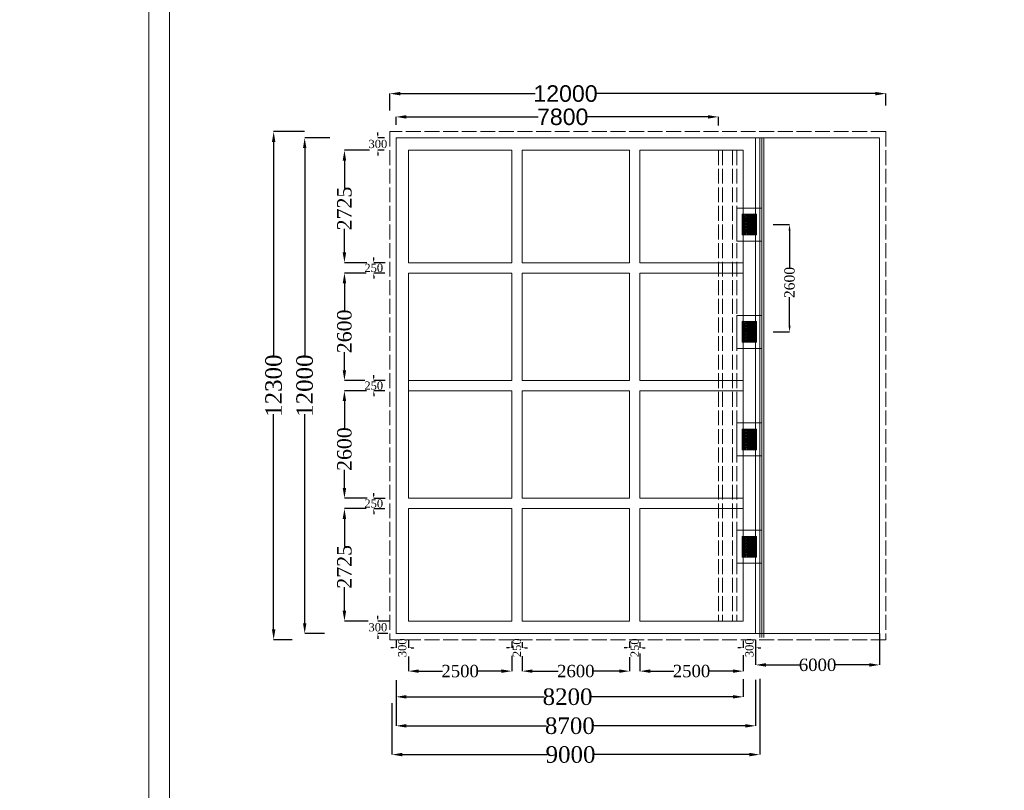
# Model space of a CAD drawing. Header units: millimetres. Extents: x -20950785 to 389010297, y -11535949 to 14056629.
# Tile 436 of 654: x 14595473 to 14643128, y -407407 to -370095. Entities that reach past the tile are written whole.
import ezdxf

# ---------------------------------------------------------------- set-up
doc = ezdxf.new("R2010")
doc.units = ezdxf.units.MM
doc.header["$LTSCALE"] = 60
doc.header["$MEASUREMENT"] = 0
doc.linetypes.add('ACAD_ISO02W100', pattern=[15, 12, -3])
doc.linetypes.add('HIDDEN', pattern=[0.375, 0.25, -0.125])
doc.styles.add('PDF Arial Bold', font='times.ttf')
doc.dimstyles.get("Standard").update_dxf_attribs({"dimtxt": 400, "dimasz": 215, "dimexe": 0.18, "dimexo": 0.0625, "dimgap": 0.09, "dimtad": 0, "dimtih": 1, "dimtoh": 1, "dimdec": 0, "dimzin": 4, "dimdsep": 46, "dimtxsty": 'Standard', "dimblk": 'OPEN90', "dimcen": 0, "dimadec": 0, "dimazin": 1, "dimtfac": 1, "dimtdec": 0, "dimtix": 1, "dimtofl": 0, "dimtmove": 0, "dimatfit": 3, "dimldrblk": 'OPEN30', "dimfxl": 1, "dimtolj": 1, "dimtzin": 0, "dimarcsym": 0})

# ---------------------------------------------------------------- blocks, each defined once
blk = doc.blocks.new('*D2281')
at = {"color": 0, "linetype": 'Continuous', "lineweight": -2, "ltscale": 2, "transparency": 16777216}
for p, q in [((14613690, -375180), (14613690, -374801)), ((14614190, -374802), (14620564, -374802)), ((14628790, -374802), (14622944, -374802)), ((14629290, -375211), (14629290, -374801))]:
    blk.add_line(p, q, dxfattribs=at)
at = {"color": 0, "linetype": 'Continuous', "lineweight": 9, "ltscale": 2, "transparency": 16777216}
for points in [[(14614190, -374718), (14614190, -374885), (14613690, -374802)], [(14628790, -374718), (14628790, -374885), (14629290, -374802)]]:
    blk.add_solid(points, dxfattribs=at)
at = {"layer": 'Defpoints', "color": 0, "linetype": 'Continuous', "lineweight": 9, "ltscale": 2, "transparency": 16777216}
for p in [(14629290, -374802), (14613690, -375180), (14629290, -375212)]:
    blk.add_point(p, dxfattribs=at)
at = {"color": 0, "linetype": 'Continuous', "lineweight": 9, "ltscale": 2, "transparency": 16777216, "insert": (14621754, -374802), "char_height": 800, "attachment_point": 5, "style": 'PDF Arial Bold'}
blk.add_mtext('\\A1;{\\fArial|b0|i0|c0|p34;7800}', dxfattribs=at)
blk = doc.blocks.new('*D2282')
at = {"color": 0, "linetype": 'Continuous', "lineweight": -2, "ltscale": 2, "transparency": 16777216}
for p, q in [((14613390, -374486), (14613390, -373676)), ((14613890, -373676), (14620424, -373676)), ((14636890, -373676), (14623356, -373676)), ((14637390, -374247), (14637390, -373676))]:
    blk.add_line(p, q, dxfattribs=at)
at = {"color": 0, "linetype": 'Continuous', "lineweight": 9, "ltscale": 2, "transparency": 16777216}
for points in [[(14613890, -373593), (14613890, -373760), (14613390, -373676)], [(14636890, -373593), (14636890, -373760), (14637390, -373676)]]:
    blk.add_solid(points, dxfattribs=at)
at = {"layer": 'Defpoints', "color": 0, "linetype": 'Continuous', "lineweight": 9, "ltscale": 2, "transparency": 16777216}
for p in [(14637390, -373676), (14613390, -374487), (14637390, -374248)]:
    blk.add_point(p, dxfattribs=at)
at = {"color": 0, "linetype": 'Continuous', "lineweight": 9, "ltscale": 2, "transparency": 16777216, "insert": (14621890, -373676), "char_height": 800, "attachment_point": 5, "style": 'PDF Arial Bold'}
blk.add_mtext('\\A1;{\\fArial|b0|i0|c0|p34;12000}', dxfattribs=at)
blk = doc.blocks.new('*D2283')
at = {"color": 0, "linetype": 'Continuous', "lineweight": -2, "ltscale": 2, "transparency": 16777216}
for p, q in [((14609263, -375515), (14607765, -375515)), ((14607765, -376015), (14607765, -386428)), ((14607765, -399615), (14607765, -389201)), ((14608657, -400115), (14607765, -400115))]:
    blk.add_line(p, q, dxfattribs=at)
at = {"color": 0, "linetype": 'Continuous', "lineweight": 9, "ltscale": 2, "transparency": 16777216}
for points in [[(14607682, -376015), (14607848, -376015), (14607765, -375515)], [(14607682, -399615), (14607848, -399615), (14607765, -400115)]]:
    blk.add_solid(points, dxfattribs=at)
at = {"layer": 'Defpoints', "color": 0, "linetype": 'Continuous', "lineweight": 9, "ltscale": 2, "transparency": 16777216}
for p in [(14609263, -375515), (14607765, -400115), (14608657, -400115)]:
    blk.add_point(p, dxfattribs=at)
at = {"color": 0, "linetype": 'Continuous', "lineweight": 9, "ltscale": 2, "transparency": 16777216, "insert": (14607765, -387815), "char_height": 800, "attachment_point": 5, "rotation": 90, "style": 'PDF Arial Bold'}
blk.add_mtext('\\A1;12300', dxfattribs=at)
blk = doc.blocks.new('*D2284')
at = {"color": 0, "linetype": 'Continuous', "lineweight": -2, "ltscale": 2, "transparency": 16777216}
for p, q in [((14610485, -375815), (14609267, -375815)), ((14609267, -376315), (14609267, -386428)), ((14609267, -399315), (14609267, -389201)), ((14610226, -399815), (14609267, -399815))]:
    blk.add_line(p, q, dxfattribs=at)
at = {"color": 0, "linetype": 'Continuous', "lineweight": 9, "ltscale": 2, "transparency": 16777216}
for points in [[(14609184, -376315), (14609350, -376315), (14609267, -375815)], [(14609184, -399315), (14609350, -399315), (14609267, -399815)]]:
    blk.add_solid(points, dxfattribs=at)
at = {"layer": 'Defpoints', "color": 0, "linetype": 'Continuous', "lineweight": 9, "ltscale": 2, "transparency": 16777216}
for p in [(14610485, -375815), (14609267, -399815), (14610226, -399815)]:
    blk.add_point(p, dxfattribs=at)
at = {"color": 0, "linetype": 'Continuous', "lineweight": 9, "ltscale": 2, "transparency": 16777216, "insert": (14609267, -387815), "char_height": 800, "attachment_point": 5, "rotation": 90, "style": 'PDF Arial Bold'}
blk.add_mtext('\\A1;12000', dxfattribs=at)
blk = doc.blocks.new('*D2285')
at = {"color": 0, "linetype": 'Continuous', "lineweight": -2, "ltscale": 2, "transparency": 16777216}
for p, q in [((14612397, -376415), (14611190, -376415)), ((14612275, -381865), (14611190, -381865))]:
    blk.add_line(p, q, dxfattribs=at)
at = {"color": 0, "linetype": 'Continuous', "ltscale": 2, "transparency": 16777216}
for p, q in [((14611191, -376915), (14611191, -378247)), ((14611191, -381365), (14611191, -380224))]:
    blk.add_line(p, q, dxfattribs=at)
at = {"color": 0, "linetype": 'Continuous', "lineweight": 9, "ltscale": 2, "transparency": 16777216}
for points in [[(14611107, -376915), (14611274, -376915), (14611191, -376415)], [(14611107, -381365), (14611274, -381365), (14611191, -381865)]]:
    blk.add_solid(points, dxfattribs=at)
at = {"layer": 'Defpoints', "color": 0, "linetype": 'Continuous', "lineweight": 9, "ltscale": 2, "transparency": 16777216}
for p in [(14612397, -376415), (14611191, -381865), (14612275, -381865)]:
    blk.add_point(p, dxfattribs=at)
at = {"color": 0, "linetype": 'Continuous', "lineweight": 9, "ltscale": 2, "transparency": 16777216, "insert": (14611191, -379236), "char_height": 700, "attachment_point": 5, "rotation": 90, "style": 'PDF Arial Bold'}
blk.add_mtext('\\A1;2725', dxfattribs=at)
blk = doc.blocks.new('*D2286')
at = {"color": 0, "linetype": 'Continuous', "lineweight": -2, "ltscale": 2, "transparency": 16777216}
for p, q in [((14612242, -382364), (14611190, -382364)), ((14612185, -387565), (14611190, -387565))]:
    blk.add_line(p, q, dxfattribs=at)
at = {"color": 0, "linetype": 'Continuous', "ltscale": 2, "transparency": 16777216}
for p, q in [((14611191, -382864), (14611191, -384181)), ((14611191, -387065), (14611191, -386190))]:
    blk.add_line(p, q, dxfattribs=at)
at = {"color": 0, "linetype": 'Continuous', "lineweight": 9, "ltscale": 2, "transparency": 16777216}
for points in [[(14611107, -382864), (14611274, -382864), (14611191, -382364)], [(14611107, -387065), (14611274, -387065), (14611191, -387565)]]:
    blk.add_solid(points, dxfattribs=at)
at = {"layer": 'Defpoints', "color": 0, "linetype": 'Continuous', "lineweight": 9, "ltscale": 2, "transparency": 16777216}
for p in [(14612242, -382364), (14611191, -387565), (14612185, -387565)]:
    blk.add_point(p, dxfattribs=at)
at = {"color": 0, "linetype": 'Continuous', "lineweight": 9, "ltscale": 2, "transparency": 16777216, "insert": (14611191, -385186), "char_height": 700, "attachment_point": 5, "rotation": 90, "style": 'PDF Arial Bold'}
blk.add_mtext('\\A1;2600', dxfattribs=at)
blk = doc.blocks.new('*D2287')
at = {"color": 0, "linetype": 'Continuous', "lineweight": -2, "ltscale": 2, "transparency": 16777216}
for p, q in [((14612266, -388065), (14611190, -388065)), ((14612289, -393265), (14611190, -393265))]:
    blk.add_line(p, q, dxfattribs=at)
at = {"color": 0, "linetype": 'Continuous', "ltscale": 2, "transparency": 16777216}
for p, q in [((14611191, -388565), (14611191, -389881)), ((14611191, -392765), (14611191, -391890))]:
    blk.add_line(p, q, dxfattribs=at)
at = {"color": 0, "linetype": 'Continuous', "lineweight": 9, "ltscale": 2, "transparency": 16777216}
for points in [[(14611107, -388565), (14611274, -388565), (14611191, -388065)], [(14611107, -392765), (14611274, -392765), (14611191, -393265)]]:
    blk.add_solid(points, dxfattribs=at)
at = {"layer": 'Defpoints', "color": 0, "linetype": 'Continuous', "lineweight": 9, "ltscale": 2, "transparency": 16777216}
for p in [(14612266, -388065), (14611191, -393265), (14612289, -393265)]:
    blk.add_point(p, dxfattribs=at)
at = {"color": 0, "linetype": 'Continuous', "lineweight": 9, "ltscale": 2, "transparency": 16777216, "insert": (14611191, -390886), "char_height": 700, "attachment_point": 5, "rotation": 90, "style": 'PDF Arial Bold'}
blk.add_mtext('\\A1;2600', dxfattribs=at)
blk = doc.blocks.new('*D2288')
at = {"color": 0, "linetype": 'Continuous', "lineweight": -2, "ltscale": 2, "transparency": 16777216}
for p, q in [((14612241, -393765), (14611190, -393765)), ((14612337, -399215), (14611190, -399215))]:
    blk.add_line(p, q, dxfattribs=at)
at = {"color": 0, "linetype": 'Continuous', "ltscale": 2, "transparency": 16777216}
for p, q in [((14611191, -394265), (14611191, -395597)), ((14611191, -398715), (14611191, -397574))]:
    blk.add_line(p, q, dxfattribs=at)
at = {"color": 0, "linetype": 'Continuous', "lineweight": 9, "ltscale": 2, "transparency": 16777216}
for points in [[(14611107, -394265), (14611274, -394265), (14611191, -393765)], [(14611107, -398715), (14611274, -398715), (14611191, -399215)]]:
    blk.add_solid(points, dxfattribs=at)
at = {"layer": 'Defpoints', "color": 0, "linetype": 'Continuous', "lineweight": 9, "ltscale": 2, "transparency": 16777216}
for p in [(14612241, -393765), (14611191, -399215), (14612337, -399215)]:
    blk.add_point(p, dxfattribs=at)
at = {"color": 0, "linetype": 'Continuous', "lineweight": 9, "ltscale": 2, "transparency": 16777216, "insert": (14611191, -396586), "char_height": 700, "attachment_point": 5, "rotation": 90, "style": 'PDF Arial Bold'}
blk.add_mtext('\\A1;2725', dxfattribs=at)
blk = doc.blocks.new('*D2289')
at = {"color": 0, "linetype": 'Continuous', "lineweight": -2, "ltscale": 2, "transparency": 16777216}
for p, q in [((14612609, -381735), (14612609, -381605)), ((14613163, -381865), (14612608, -381865)), ((14613152, -382365), (14612608, -382365)), ((14612609, -382495), (14612609, -382625))]:
    blk.add_line(p, q, dxfattribs=at)
at = {"color": 0, "linetype": 'Continuous', "lineweight": 9, "ltscale": 2, "transparency": 16777216}
for points in [[(14612587, -381735), (14612630, -381735), (14612609, -381865)], [(14612587, -382495), (14612630, -382495), (14612609, -382365)]]:
    blk.add_solid(points, dxfattribs=at)
at = {"layer": 'Defpoints', "color": 0, "linetype": 'Continuous', "lineweight": 9, "ltscale": 2, "transparency": 16777216}
for p in [(14613163, -381865), (14612609, -382365), (14613152, -382365)]:
    blk.add_point(p, dxfattribs=at)
at = {"color": 0, "linetype": 'Continuous', "lineweight": 9, "ltscale": 2, "transparency": 16777216, "insert": (14612609, -382115), "char_height": 400, "attachment_point": 5, "style": 'PDF Arial Bold'}
blk.add_mtext('\\A1;250', dxfattribs=at)
blk = doc.blocks.new('*D2290')
at = {"color": 0, "linetype": 'Continuous', "lineweight": -2, "ltscale": 2, "transparency": 16777216}
for p, q in [((14612609, -387435), (14612609, -387305)), ((14613163, -387565), (14612608, -387565)), ((14613152, -388065), (14612608, -388065)), ((14612609, -388195), (14612609, -388325))]:
    blk.add_line(p, q, dxfattribs=at)
at = {"color": 0, "linetype": 'Continuous', "lineweight": 9, "ltscale": 2, "transparency": 16777216}
for points in [[(14612587, -387435), (14612630, -387435), (14612609, -387565)], [(14612587, -388195), (14612630, -388195), (14612609, -388065)]]:
    blk.add_solid(points, dxfattribs=at)
at = {"layer": 'Defpoints', "color": 0, "linetype": 'Continuous', "lineweight": 9, "ltscale": 2, "transparency": 16777216}
for p in [(14613163, -387565), (14612609, -388065), (14613152, -388065)]:
    blk.add_point(p, dxfattribs=at)
at = {"color": 0, "linetype": 'Continuous', "lineweight": 9, "ltscale": 2, "transparency": 16777216, "insert": (14612609, -387815), "char_height": 400, "attachment_point": 5, "style": 'PDF Arial Bold'}
blk.add_mtext('\\A1;250', dxfattribs=at)
blk = doc.blocks.new('*D2291')
at = {"color": 0, "linetype": 'Continuous', "lineweight": -2, "ltscale": 2, "transparency": 16777216}
for p, q in [((14612609, -393142), (14612609, -393012)), ((14613163, -393272), (14612608, -393272)), ((14613152, -393772), (14612608, -393772)), ((14612609, -393902), (14612609, -394032))]:
    blk.add_line(p, q, dxfattribs=at)
at = {"color": 0, "linetype": 'Continuous', "lineweight": 9, "ltscale": 2, "transparency": 16777216}
for points in [[(14612587, -393142), (14612630, -393142), (14612609, -393272)], [(14612587, -393902), (14612630, -393902), (14612609, -393772)]]:
    blk.add_solid(points, dxfattribs=at)
at = {"layer": 'Defpoints', "color": 0, "linetype": 'Continuous', "lineweight": 9, "ltscale": 2, "transparency": 16777216}
for p in [(14613163, -393272), (14612609, -393772), (14613152, -393772)]:
    blk.add_point(p, dxfattribs=at)
at = {"color": 0, "linetype": 'Continuous', "lineweight": 9, "ltscale": 2, "transparency": 16777216, "insert": (14612609, -393522), "char_height": 400, "attachment_point": 5, "style": 'PDF Arial Bold'}
blk.add_mtext('\\A1;250', dxfattribs=at)
blk = doc.blocks.new('*D2292')
at = {"color": 0, "linetype": 'Continuous', "lineweight": -2, "ltscale": 2, "transparency": 16777216}
for p, q in [((14613128, -375816), (14612808, -375816)), ((14612809, -375686), (14612809, -375556)), ((14613117, -376415), (14612808, -376415)), ((14612809, -376545), (14612809, -376675))]:
    blk.add_line(p, q, dxfattribs=at)
at = {"color": 0, "linetype": 'Continuous', "lineweight": 9, "ltscale": 2, "transparency": 16777216}
for points in [[(14612787, -375686), (14612830, -375686), (14612809, -375816)], [(14612787, -376545), (14612830, -376545), (14612809, -376415)]]:
    blk.add_solid(points, dxfattribs=at)
at = {"layer": 'Defpoints', "color": 0, "linetype": 'Continuous', "lineweight": 9, "ltscale": 2, "transparency": 16777216}
for p in [(14613129, -375816), (14612809, -376415), (14613117, -376415)]:
    blk.add_point(p, dxfattribs=at)
at = {"color": 0, "linetype": 'Continuous', "lineweight": 9, "ltscale": 2, "transparency": 16777216, "insert": (14612809, -376115), "char_height": 400, "attachment_point": 5, "style": 'PDF Arial Bold'}
blk.add_mtext('\\A1;300', dxfattribs=at)
blk = doc.blocks.new('*D2293')
at = {"color": 0, "linetype": 'Continuous', "lineweight": -2, "ltscale": 2, "transparency": 16777216}
for p, q in [((14613363, -399215), (14612808, -399215)), ((14612809, -399085), (14612809, -398955)), ((14613293, -399815), (14612808, -399815)), ((14612809, -399945), (14612809, -400075))]:
    blk.add_line(p, q, dxfattribs=at)
at = {"color": 0, "linetype": 'Continuous', "lineweight": 9, "ltscale": 2, "transparency": 16777216}
for points in [[(14612787, -399085), (14612830, -399085), (14612809, -399215)], [(14612787, -399945), (14612830, -399945), (14612809, -399815)]]:
    blk.add_solid(points, dxfattribs=at)
at = {"layer": 'Defpoints', "color": 0, "linetype": 'Continuous', "lineweight": 9, "ltscale": 2, "transparency": 16777216}
for p in [(14613363, -399215), (14612809, -399815), (14613293, -399815)]:
    blk.add_point(p, dxfattribs=at)
at = {"color": 0, "linetype": 'Continuous', "lineweight": 9, "ltscale": 2, "transparency": 16777216, "insert": (14612809, -399515), "char_height": 400, "attachment_point": 5, "style": 'PDF Arial Bold'}
blk.add_mtext('\\A1;300', dxfattribs=at)
blk = doc.blocks.new('*D2294')
at = {"color": 0, "linetype": 'Continuous', "lineweight": -2, "ltscale": 2, "transparency": 16777216}
for p, q in [((14614290, -400933), (14614290, -401637)), ((14619290, -400901), (14619290, -401637)), ((14614790, -401637), (14615929, -401637)), ((14618790, -401637), (14617651, -401637))]:
    blk.add_line(p, q, dxfattribs=at)
at = {"color": 0, "linetype": 'Continuous', "lineweight": 9, "ltscale": 2, "transparency": 16777216}
for points in [[(14614790, -401553), (14614790, -401720), (14614290, -401637)], [(14618790, -401553), (14618790, -401720), (14619290, -401637)]]:
    blk.add_solid(points, dxfattribs=at)
at = {"layer": 'Defpoints', "color": 0, "linetype": 'Continuous', "lineweight": 9, "ltscale": 2, "transparency": 16777216}
for p in [(14614290, -400933), (14619290, -400901), (14619290, -401637)]:
    blk.add_point(p, dxfattribs=at)
at = {"color": 0, "linetype": 'Continuous', "lineweight": 9, "ltscale": 2, "transparency": 16777216, "insert": (14616790, -401637), "char_height": 600, "attachment_point": 5, "style": 'PDF Arial Bold'}
blk.add_mtext('\\A1;2500', dxfattribs=at)
blk = doc.blocks.new('*D2295')
at = {"color": 0, "linetype": 'Continuous', "lineweight": -2, "ltscale": 2, "transparency": 16777216}
for p, q in [((14625490, -400789), (14625490, -401637)), ((14630490, -400868), (14630490, -401637)), ((14625990, -401637), (14627129, -401637)), ((14629990, -401637), (14628851, -401637))]:
    blk.add_line(p, q, dxfattribs=at)
at = {"color": 0, "linetype": 'Continuous', "lineweight": 9, "ltscale": 2, "transparency": 16777216}
for points in [[(14625990, -401553), (14625990, -401720), (14625490, -401637)], [(14629990, -401553), (14629990, -401720), (14630490, -401637)]]:
    blk.add_solid(points, dxfattribs=at)
at = {"layer": 'Defpoints', "color": 0, "linetype": 'Continuous', "lineweight": 9, "ltscale": 2, "transparency": 16777216}
for p in [(14625490, -400789), (14630490, -400868), (14630490, -401637)]:
    blk.add_point(p, dxfattribs=at)
at = {"color": 0, "linetype": 'Continuous', "lineweight": 9, "ltscale": 2, "transparency": 16777216, "insert": (14627990, -401637), "char_height": 600, "attachment_point": 5, "style": 'PDF Arial Bold'}
blk.add_mtext('\\A1;2500', dxfattribs=at)
blk = doc.blocks.new('*D2296')
at = {"color": 0, "linetype": 'Continuous', "lineweight": -2, "ltscale": 2, "transparency": 16777216}
for p, q in [((14619790, -400917), (14619790, -401637)), ((14624990, -400962), (14624990, -401637)), ((14620290, -401637), (14621529, -401637)), ((14624490, -401637), (14623251, -401637))]:
    blk.add_line(p, q, dxfattribs=at)
at = {"color": 0, "linetype": 'Continuous', "lineweight": 9, "ltscale": 2, "transparency": 16777216}
for points in [[(14620290, -401553), (14620290, -401720), (14619790, -401637)], [(14624490, -401553), (14624490, -401720), (14624990, -401637)]]:
    blk.add_solid(points, dxfattribs=at)
at = {"layer": 'Defpoints', "color": 0, "linetype": 'Continuous', "lineweight": 9, "ltscale": 2, "transparency": 16777216}
for p in [(14619790, -400917), (14624990, -400962), (14624990, -401637)]:
    blk.add_point(p, dxfattribs=at)
at = {"color": 0, "linetype": 'Continuous', "lineweight": 9, "ltscale": 2, "transparency": 16777216, "insert": (14622390, -401637), "char_height": 600, "attachment_point": 5, "style": 'PDF Arial Bold'}
blk.add_mtext('\\A1;2600', dxfattribs=at)
blk = doc.blocks.new('*D2297')
at = {"color": 0, "linetype": 'Continuous', "lineweight": -2, "ltscale": 2, "transparency": 16777216}
for p, q in [((14619290, -400199), (14619290, -400506)), ((14619790, -400228), (14619790, -400506)), ((14619160, -400506), (14619030, -400506)), ((14619920, -400506), (14620050, -400506))]:
    blk.add_line(p, q, dxfattribs=at)
at = {"color": 0, "linetype": 'Continuous', "lineweight": 9, "ltscale": 2, "transparency": 16777216}
for points in [[(14619160, -400484), (14619160, -400527), (14619290, -400506)], [(14619920, -400484), (14619920, -400527), (14619790, -400506)]]:
    blk.add_solid(points, dxfattribs=at)
at = {"layer": 'Defpoints', "color": 0, "linetype": 'Continuous', "lineweight": 9, "ltscale": 2, "transparency": 16777216}
for p in [(14619290, -400199), (14619790, -400228), (14619790, -400506)]:
    blk.add_point(p, dxfattribs=at)
at = {"color": 0, "linetype": 'Continuous', "lineweight": 9, "ltscale": 2, "transparency": 16777216, "insert": (14619540, -400506), "char_height": 400, "attachment_point": 5, "rotation": 90, "style": 'PDF Arial Bold'}
blk.add_mtext('\\A1;250', dxfattribs=at)
blk = doc.blocks.new('*D2298')
at = {"color": 0, "linetype": 'Continuous', "lineweight": -2, "ltscale": 2, "transparency": 16777216}
for p, q in [((14624990, -400199), (14624990, -400506)), ((14625490, -400228), (14625490, -400506)), ((14624860, -400506), (14624730, -400506)), ((14625620, -400506), (14625750, -400506))]:
    blk.add_line(p, q, dxfattribs=at)
at = {"color": 0, "linetype": 'Continuous', "lineweight": 9, "ltscale": 2, "transparency": 16777216}
for points in [[(14624860, -400484), (14624860, -400527), (14624990, -400506)], [(14625620, -400484), (14625620, -400527), (14625490, -400506)]]:
    blk.add_solid(points, dxfattribs=at)
at = {"layer": 'Defpoints', "color": 0, "linetype": 'Continuous', "lineweight": 9, "ltscale": 2, "transparency": 16777216}
for p in [(14624990, -400199), (14625490, -400228), (14625490, -400506)]:
    blk.add_point(p, dxfattribs=at)
at = {"color": 0, "linetype": 'Continuous', "lineweight": 9, "ltscale": 2, "transparency": 16777216, "insert": (14625240, -400506), "char_height": 400, "attachment_point": 5, "rotation": 90, "style": 'PDF Arial Bold'}
blk.add_mtext('\\A1;250', dxfattribs=at)
blk = doc.blocks.new('*D2299')
at = {"color": 0, "linetype": 'Continuous', "lineweight": -2, "ltscale": 2, "transparency": 16777216}
for p, q in [((14613690, -400160), (14613690, -400506)), ((14614290, -400103), (14614290, -400506)), ((14613560, -400506), (14613430, -400506)), ((14614420, -400506), (14614550, -400506))]:
    blk.add_line(p, q, dxfattribs=at)
at = {"color": 0, "linetype": 'Continuous', "lineweight": 9, "ltscale": 2, "transparency": 16777216}
for points in [[(14613560, -400484), (14613560, -400527), (14613690, -400506)], [(14614420, -400484), (14614420, -400527), (14614290, -400506)]]:
    blk.add_solid(points, dxfattribs=at)
at = {"layer": 'Defpoints', "color": 0, "linetype": 'Continuous', "lineweight": 9, "ltscale": 2, "transparency": 16777216}
for p in [(14613690, -400160), (14614290, -400103), (14614290, -400506)]:
    blk.add_point(p, dxfattribs=at)
at = {"color": 0, "linetype": 'Continuous', "lineweight": 9, "ltscale": 2, "transparency": 16777216, "insert": (14613990, -400506), "char_height": 400, "attachment_point": 5, "rotation": 90, "style": 'PDF Arial Bold'}
blk.add_mtext('\\A1;300', dxfattribs=at)
blk = doc.blocks.new('*D2300')
at = {"color": 0, "linetype": 'Continuous', "lineweight": -2, "ltscale": 2, "transparency": 16777216}
for p, q in [((14630490, -400169), (14630490, -400506)), ((14631090, -400228), (14631090, -400506)), ((14630360, -400506), (14630230, -400506)), ((14631220, -400506), (14631350, -400506))]:
    blk.add_line(p, q, dxfattribs=at)
at = {"color": 0, "linetype": 'Continuous', "lineweight": 9, "ltscale": 2, "transparency": 16777216}
for points in [[(14630360, -400484), (14630360, -400527), (14630490, -400506)], [(14631220, -400484), (14631220, -400527), (14631090, -400506)]]:
    blk.add_solid(points, dxfattribs=at)
at = {"layer": 'Defpoints', "color": 0, "linetype": 'Continuous', "lineweight": 9, "ltscale": 2, "transparency": 16777216}
for p in [(14630490, -400169), (14631090, -400228), (14631090, -400506)]:
    blk.add_point(p, dxfattribs=at)
at = {"color": 0, "linetype": 'Continuous', "lineweight": 9, "ltscale": 2, "transparency": 16777216, "insert": (14630790, -400506), "char_height": 400, "attachment_point": 5, "rotation": 90, "style": 'PDF Arial Bold'}
blk.add_mtext('\\A1;300', dxfattribs=at)
blk = doc.blocks.new('*D2301')
at = {"color": 0, "linetype": 'Continuous', "lineweight": -2, "ltscale": 2, "transparency": 16777216}
for p, q in [((14631290, -402003), (14631290, -405678)), ((14613490, -403192), (14613490, -405678)), ((14613990, -405678), (14620997, -405678)), ((14630790, -405678), (14623270, -405678))]:
    blk.add_line(p, q, dxfattribs=at)
at = {"color": 0, "linetype": 'Continuous', "lineweight": 9, "ltscale": 2, "transparency": 16777216}
for points in [[(14613990, -405594), (14613990, -405761), (14613490, -405678)], [(14630790, -405594), (14630790, -405761), (14631290, -405678)]]:
    blk.add_solid(points, dxfattribs=at)
at = {"layer": 'Defpoints', "color": 0, "linetype": 'Continuous', "lineweight": 9, "ltscale": 2, "transparency": 16777216}
for p in [(14631290, -402003), (14613490, -403192), (14631290, -405678)]:
    blk.add_point(p, dxfattribs=at)
at = {"color": 0, "linetype": 'Continuous', "lineweight": 9, "ltscale": 2, "transparency": 16777216, "insert": (14622134, -405678), "char_height": 800, "attachment_point": 5, "style": 'PDF Arial Bold'}
blk.add_mtext('\\A1;9000', dxfattribs=at)
blk = doc.blocks.new('*D2302')
at = {"color": 0, "linetype": 'Continuous', "lineweight": -2, "ltscale": 2, "transparency": 16777216}
for p, q in [((14613690, -402071), (14613690, -402881)), ((14630490, -402019), (14630490, -402881)), ((14614190, -402881), (14620865, -402881)), ((14629990, -402881), (14623115, -402881))]:
    blk.add_line(p, q, dxfattribs=at)
at = {"color": 0, "linetype": 'Continuous', "lineweight": 9, "ltscale": 2, "transparency": 16777216}
for points in [[(14614190, -402797), (14614190, -402964), (14613690, -402881)], [(14629990, -402797), (14629990, -402964), (14630490, -402881)]]:
    blk.add_solid(points, dxfattribs=at)
at = {"layer": 'Defpoints', "color": 0, "linetype": 'Continuous', "lineweight": 9, "ltscale": 2, "transparency": 16777216}
for p in [(14613690, -402071), (14630490, -402019), (14630490, -402881)]:
    blk.add_point(p, dxfattribs=at)
at = {"color": 0, "linetype": 'Continuous', "lineweight": 9, "ltscale": 2, "transparency": 16777216, "insert": (14621990, -402881), "char_height": 800, "attachment_point": 5, "style": 'PDF Arial Bold'}
blk.add_mtext('\\A1;8200', dxfattribs=at)
blk = doc.blocks.new('*D2303')
at = {"color": 0, "linetype": 'Continuous', "lineweight": -2, "ltscale": 2, "transparency": 16777216}
for p, q in [((14613690, -402071), (14613690, -404286)), ((14631090, -402050), (14631090, -404286)), ((14614190, -404286), (14620977, -404286)), ((14630590, -404286), (14623226, -404286))]:
    blk.add_line(p, q, dxfattribs=at)
at = {"color": 0, "linetype": 'Continuous', "lineweight": 9, "ltscale": 2, "transparency": 16777216}
for points in [[(14614190, -404202), (14614190, -404369), (14613690, -404286)], [(14630590, -404202), (14630590, -404369), (14631090, -404286)]]:
    blk.add_solid(points, dxfattribs=at)
at = {"layer": 'Defpoints', "color": 0, "linetype": 'Continuous', "lineweight": 9, "ltscale": 2, "transparency": 16777216}
for p in [(14613690, -402071), (14631090, -402050), (14631090, -404286)]:
    blk.add_point(p, dxfattribs=at)
at = {"color": 0, "linetype": 'Continuous', "lineweight": 9, "ltscale": 2, "transparency": 16777216, "insert": (14622102, -404286), "char_height": 800, "attachment_point": 5, "style": 'PDF Arial Bold'}
blk.add_mtext('\\A1;8700', dxfattribs=at)
blk = doc.blocks.new('*D2304')
at = {"color": 0, "linetype": 'Continuous', "lineweight": -2, "ltscale": 2, "transparency": 16777216}
for p, q in [((14637090, -399815), (14637090, -401337)), ((14631090, -400115), (14631090, -401337)), ((14631590, -401336), (14633239, -401336)), ((14636590, -401336), (14634941, -401336))]:
    blk.add_line(p, q, dxfattribs=at)
at = {"color": 0, "linetype": 'Continuous', "lineweight": 9, "ltscale": 2, "transparency": 16777216}
for points in [[(14631590, -401253), (14631590, -401420), (14631090, -401336)], [(14636590, -401253), (14636590, -401420), (14637090, -401336)]]:
    blk.add_solid(points, dxfattribs=at)
at = {"layer": 'Defpoints', "color": 0, "linetype": 'Continuous', "lineweight": 9, "ltscale": 2, "transparency": 16777216}
for p in [(14637090, -399814), (14631090, -400114), (14637090, -401336)]:
    blk.add_point(p, dxfattribs=at)
at = {"color": 0, "linetype": 'Continuous', "lineweight": 9, "ltscale": 2, "transparency": 16777216, "insert": (14634090, -401336), "char_height": 600, "attachment_point": 5, "style": 'PDF Arial Bold'}
blk.add_mtext('\\A1;6000', dxfattribs=at)
blk = doc.blocks.new('*D2305')
at = {"color": 0, "linetype": 'Continuous', "lineweight": -2, "ltscale": 2, "transparency": 16777216}
for p, q in [((14631937, -380015), (14632734, -380015)), ((14632733, -380315), (14632733, -382102)), ((14632733, -384915), (14632733, -383537)), ((14631937, -385215), (14632734, -385215))]:
    blk.add_line(p, q, dxfattribs=at)
at = {"color": 0, "linetype": 'Continuous', "lineweight": 9, "ltscale": 2, "transparency": 16777216}
for points in [[(14632683, -380315), (14632783, -380315), (14632733, -380015)], [(14632683, -384915), (14632783, -384915), (14632733, -385215)]]:
    blk.add_solid(points, dxfattribs=at)
at = {"layer": 'Defpoints', "color": 0, "linetype": 'Continuous', "lineweight": 9, "ltscale": 2, "transparency": 16777216}
for p in [(14631937, -380015), (14631937, -385215), (14632733, -385215)]:
    blk.add_point(p, dxfattribs=at)
at = {"color": 0, "linetype": 'Continuous', "lineweight": 9, "ltscale": 2, "transparency": 16777216, "insert": (14632733, -382820), "char_height": 500, "attachment_point": 5, "rotation": 90, "style": 'PDF Arial Bold'}
blk.add_mtext('\\A1;2600', dxfattribs=at)

msp = doc.modelspace()

# ---------------------------------------------------------------- hatches: boundary and pattern name
at = {"linetype": 'Continuous', "lineweight": 9, "ltscale": 2}
h = msp.add_hatch(dxfattribs=at)
h.set_pattern_fill('GOST_GROUND', scale=10)
h.set_pattern_definition([(45, (-7774506.97, 2632842.5), (141.42135624, 0), [200]), (45, (-7774476.97, 2632842.5), (141.42135624, 0), [200]), (45, (-7774446.97, 2632842.5), (141.42135624, 0), [200])])
h.paths.add_polyline_path([(14630440.03, -380514.5), (14631140.03, -380514.5), (14631140.03, -379514.5), (14630440.03, -379514.5)])
h = msp.add_hatch(dxfattribs=at)
h.set_pattern_fill('GOST_GROUND', scale=10)
h.set_pattern_definition([(45, (-7774506.97, 2627642.5), (141.42135624, 0), [200]), (45, (-7774476.97, 2627642.5), (141.42135624, 0), [200]), (45, (-7774446.97, 2627642.5), (141.42135624, 0), [200])])
h.paths.add_polyline_path([(14630440.03, -385714.5), (14631140.03, -385714.5), (14631140.03, -384714.5), (14630440.03, -384714.5)])
h = msp.add_hatch(dxfattribs=at)
h.set_pattern_fill('GOST_GROUND', scale=10)
h.set_pattern_definition([(45, (-7774506.97, 2622442.5), (141.42135624, 0), [200]), (45, (-7774476.97, 2622442.5), (141.42135624, 0), [200]), (45, (-7774446.97, 2622442.5), (141.42135624, 0), [200])])
h.paths.add_polyline_path([(14630440.03, -390914.5), (14631140.03, -390914.5), (14631140.03, -389914.5), (14630440.03, -389914.5)])
h = msp.add_hatch(dxfattribs=at)
h.set_pattern_fill('GOST_GROUND', scale=10)
h.set_pattern_definition([(45, (-7774506.97, 2617242.5), (141.42135624, 0), [200]), (45, (-7774476.97, 2617242.5), (141.42135624, 0), [200]), (45, (-7774446.97, 2617242.5), (141.42135624, 0), [200])])
h.paths.add_polyline_path([(14630440.03, -396114.5), (14631140.03, -396114.5), (14631140.03, -395114.5), (14630440.03, -395114.5)])

# ---------------------------------------------------------------- linework, layer by layer
at = {"color": 7, "linetype": 'ACAD_ISO02W100', "lineweight": 9}
for p, q in [((14637390.03, -375514.5), (14613390.03, -375514.5)), ((14613390.03, -375514.5), (14613390.03, -400114.5)), ((14637390.03, -375514.5), (14637390.03, -400114.5)), ((14629290.03, -376414.5), (14629290.03, -399214.5)), ((14629490.03, -376414.5), (14629490.03, -399214.5)), ((14629970.03, -376414.5), (14629970.03, -399214.5)), ((14630190.03, -376414.5), (14630190.03, -399214.5)), ((14637390.03, -400114.5), (14613390.03, -400114.5))]:
    msp.add_line(p, q, dxfattribs=at)
at = {"color": 7, "linetype": 'Continuous', "lineweight": 9, "ltscale": 2}
for p, q in [((14629440.03, -375814.5), (14613690.03, -375814.5)), ((14613690.03, -375814.5), (14613690.03, -399814.5)), ((14629440.03, -375814.5), (14637090.03, -375814.5)), ((14631090.03, -375814.5), (14631090.03, -399814.5)), ((14631290.03, -375814.5), (14631290.03, -400014.5)), ((14631390.03, -375814.5), (14631390.03, -400014.5)), ((14631490.03, -375814.5), (14631490.03, -400014.5)), ((14631490.03, -375814.5), (14631490.03, -400014.5)), ((14631490.03, -375814.5), (14631490.03, -400014.5)), ((14637090.03, -375814.5), (14637090.03, -399814.5)), ((14619290.03, -376414.5), (14614290.03, -376414.5)), ((14614290.03, -376414.5), (14614290.03, -381864.5)), ((14619290.03, -381864.5), (14619290.03, -376414.5)), ((14624990.03, -376414.5), (14619790.03, -376414.5)), ((14619790.03, -381864.5), (14619790.03, -376414.5)), ((14624990.03, -381864.5), (14624990.03, -376414.5)), ((14630490.03, -376414.5), (14625490.03, -376414.5)), ((14625490.03, -381864.5), (14625490.03, -376414.5)), ((14630490.03, -381864.5), (14630490.03, -376414.5)), ((14630490.03, -376414.5), (14630490.03, -399214.5)), ((14630190.03, -379214.5), (14631390.03, -379214.5)), ((14630190.03, -380814.5), (14630190.03, -379214.5)), ((14631390.03, -379214.5), (14631390.03, -380814.5)), ((14630440.03, -379514.5), (14630440.03, -380514.5)), ((14630440.03, -379514.5), (14631140.03, -379514.5)), ((14631140.03, -379514.5), (14631140.03, -380514.5)), ((14630440.03, -380514.5), (14631140.03, -380514.5)), ((14631390.03, -380814.5), (14630190.03, -380814.5)), ((14619290.03, -381864.5), (14614290.03, -381864.5)), ((14624990.03, -381864.5), (14619790.03, -381864.5)), ((14630490.03, -381864.5), (14625490.03, -381864.5)), ((14619290.03, -382364.5), (14614290.03, -382364.5)), ((14614290.03, -382364.5), (14614290.03, -387564.5)), ((14619290.03, -387564.5), (14619290.03, -382364.5)), ((14624990.03, -382364.5), (14619790.03, -382364.5)), ((14619790.03, -387564.5), (14619790.03, -382364.5)), ((14624990.03, -387564.5), (14624990.03, -382364.5)), ((14630490.03, -382364.5), (14625490.03, -382364.5)), ((14625490.03, -387564.5), (14625490.03, -382364.5)), ((14630490.03, -387564.5), (14630490.03, -382364.5)), ((14630490.03, -387564.5), (14630490.03, -382364.5)), ((14630190.03, -384414.5), (14631390.03, -384414.5)), ((14630190.03, -386014.5), (14630190.03, -384414.5)), ((14631390.03, -384414.5), (14631390.03, -386014.5)), ((14630440.03, -384714.5), (14630440.03, -385714.5)), ((14630440.03, -384714.5), (14631140.03, -384714.5)), ((14631140.03, -384714.5), (14631140.03, -385714.5)), ((14630440.03, -385714.5), (14631140.03, -385714.5)), ((14631390.03, -386014.5), (14630190.03, -386014.5)), ((14619290.03, -387564.5), (14614290.03, -387564.5)), ((14614290.03, -387564.5), (14614290.03, -388064.5)), ((14624990.03, -387564.5), (14619790.03, -387564.5)), ((14630490.03, -387564.5), (14625490.03, -387564.5)), ((14619290.03, -388064.5), (14614290.03, -388064.5)), ((14614290.03, -388064.5), (14614290.03, -393264.5)), ((14619290.03, -393264.5), (14619290.03, -388064.5)), ((14619290.03, -388414.5), (14619290.03, -388064.5)), ((14624990.03, -388064.5), (14619790.03, -388064.5)), ((14619790.03, -393264.5), (14619790.03, -388064.5)), ((14624990.03, -393264.5), (14624990.03, -388064.5)), ((14630490.03, -388064.5), (14625490.03, -388064.5)), ((14625490.03, -393264.5), (14625490.03, -388064.5)), ((14625490.03, -388414.5), (14625490.03, -388064.5)), ((14630490.03, -393264.5), (14630490.03, -389014.5)), ((14630490.03, -393264.5), (14630490.03, -389014.5)), ((14630490.03, -393264.5), (14630490.03, -389014.5)), ((14630190.03, -389614.5), (14631390.03, -389614.5)), ((14630190.03, -391214.5), (14630190.03, -389614.5)), ((14631390.03, -389614.5), (14631390.03, -391214.5)), ((14630440.03, -389914.5), (14630440.03, -390914.5)), ((14630440.03, -389914.5), (14631140.03, -389914.5)), ((14631140.03, -389914.5), (14631140.03, -390914.5)), ((14631390.03, -391214.5), (14630190.03, -391214.5)), ((14630440.03, -390914.5), (14631140.03, -390914.5)), ((14619290.03, -393264.5), (14614290.03, -393264.5)), ((14624990.03, -393264.5), (14619790.03, -393264.5)), ((14630490.03, -393264.5), (14625490.03, -393264.5)), ((14619290.03, -393764.5), (14614290.03, -393764.5)), ((14614290.03, -393764.5), (14614290.03, -399214.5)), ((14619290.03, -399214.5), (14619290.03, -393764.5)), ((14624990.03, -393764.5), (14619790.03, -393764.5)), ((14619790.03, -399214.5), (14619790.03, -393764.5)), ((14624990.03, -399214.5), (14624990.03, -393764.5)), ((14630490.03, -393764.5), (14625490.03, -393764.5)), ((14625490.03, -399214.5), (14625490.03, -393764.5)), ((14630490.03, -397014.5), (14630490.03, -393764.5)), ((14630490.03, -397014.5), (14630490.03, -393764.5)), ((14630490.03, -397014.5), (14630490.03, -393764.5)), ((14630190.03, -394814.5), (14631390.03, -394814.5)), ((14630190.03, -396414.5), (14630190.03, -394814.5)), ((14631390.03, -394814.5), (14631390.03, -396414.5)), ((14619290.03, -399214.5), (14619290.03, -395314.5)), ((14625490.03, -399214.5), (14625490.03, -395314.5)), ((14630440.03, -395114.5), (14630440.03, -396114.5)), ((14630440.03, -395114.5), (14631140.03, -395114.5)), ((14630490.03, -399214.5), (14630490.03, -395314.5)), ((14631140.03, -395114.5), (14631140.03, -396114.5)), ((14631390.03, -396414.5), (14630190.03, -396414.5)), ((14630440.03, -396114.5), (14631140.03, -396114.5)), ((14619290.03, -399214.5), (14614290.03, -399214.5)), ((14624990.03, -399214.5), (14619790.03, -399214.5)), ((14630490.03, -399214.5), (14625490.03, -399214.5)), ((14637090.03, -399814.5), (14613690.03, -399814.5))]:
    msp.add_line(p, q, dxfattribs=at)
at = {"color": 7, "linetype": 'HIDDEN', "lineweight": 9, "ltscale": 2}
msp.add_line((14630490.03, -391014.5), (14630490.03, -388064.5), dxfattribs=at)
msp.add_line((14630490.03, -391014.5), (14630490.03, -388064.5), dxfattribs=at)
at = {"color": 7, "linetype": 'Continuous', "lineweight": 9, "ltscale": 2}
for points in [[(14601718.5, -258585), (14883206.5, -258585), (14883206.5, -449523), (14601718.5, -449523)], [(14602718.5, -259585), (14882206.5, -259585), (14882206.5, -448523), (14602718.5, -448523)]]:
    msp.add_lwpolyline(points, close=True, dxfattribs=at)
msp.add_circle((14751148.1, -376200.45), 347474.95, dxfattribs=at)

# ---------------------------------------------------------------- dimensions: what is measured, and where the dimension line sits
for base, p1, p2, text, picture, middle in [((14637390.03, -373676.5), (14613390.03, -374486.5), (14637390.03, -374247.5), '{\\fArial|b0|i0|c0|p34;12000}', '*D2282', (14621890.03, -373676.5)), ((14629290.03, -374801.5), (14613690.03, -375180.5), (14629290.03, -375211.5), '{\\fArial|b0|i0|c0|p34;7800}', '*D2281', (14621754, -374801.5)), ((14631290.03, -405677.5), (14613490.03, -403191.5), (14631290.03, -402002.88), '9000', '*D2301', (14622133.5, -405677.5)), ((14630490.03, -402880.5), (14613690.03, -402070.5), (14630490.03, -402018.74), '8200', '*D2302', (14621990.03, -402880.5)), ((14631090.03, -404285.5), (14613690.03, -402070.5), (14631090.03, -402050.12), '8700', '*D2303', (14622101.5, -404285.5))]:
    dim = msp.add_linear_dim(base=base, p1=p1, p2=p2, text=text, dimstyle='Standard', override={"dimtxt": 800, "dimasz": 500, "dimtxsty": 'PDF Arial Bold', "dimfxl": 300}, dxfattribs=at)
    dim.commit()
    dim.dimension.update_dxf_attribs({"geometry": picture, "text_midpoint": middle, "dimtype": 160})
dim = msp.add_linear_dim(base=(14607765.03, -400114.5), p1=(14609263.03, -375514.5), p2=(14608657.03, -400114.5), angle=90, text='12300', dimstyle='Standard', override={"dimtxt": 800, "dimasz": 500, "dimtxsty": 'PDF Arial Bold', "dimfxl": 300}, dxfattribs=at)
dim.commit()
dim.dimension.update_dxf_attribs({"geometry": '*D2283', "text_midpoint": (14607765.03, -387814.5), "text_rotation": 90})
for base, p1, p2, text, override, picture, middle in [((14609267.03, -399814.5), (14610485.03, -375814.5), (14610226.03, -399814.5), '12000', {"dimtxt": 800, "dimasz": 500, "dimtxsty": 'PDF Arial Bold', "dimfxl": 300}, '*D2284', (14609267.03, -387814.5)), ((14611190.68, -381864.5), (14612396.68, -376414.5), (14612274.68, -381864.5), '2725', {"dimtxt": 700, "dimasz": 500, "dimtxsty": 'PDF Arial Bold', "dimfxl": 300, "dimlwd": 65535}, '*D2285', (14611190.68, -379235.5)), ((14632733.38, -385214.5), (14631936.94, -380014.5), (14631936.94, -385214.5), '2600', {"dimtxt": 500, "dimasz": 300, "dimtxsty": 'PDF Arial Bold', "dimfxl": 300}, '*D2305', (14632733.38, -382819.5)), ((14611190.68, -387564.5), (14612241.68, -382364.5), (14612184.68, -387564.5), '2600', {"dimtxt": 700, "dimasz": 500, "dimtxsty": 'PDF Arial Bold', "dimfxl": 300, "dimlwd": 65535}, '*D2286', (14611190.68, -385185.5)), ((14611190.68, -393264.5), (14612265.68, -388064.5), (14612288.68, -393264.5), '2600', {"dimtxt": 700, "dimasz": 500, "dimtxsty": 'PDF Arial Bold', "dimfxl": 300, "dimlwd": 65535}, '*D2287', (14611190.68, -390885.5)), ((14611190.68, -399214.5), (14612240.68, -393764.5), (14612336.68, -399214.5), '2725', {"dimtxt": 700, "dimasz": 500, "dimtxsty": 'PDF Arial Bold', "dimfxl": 300, "dimlwd": 65535}, '*D2288', (14611190.68, -396585.5))]:
    dim = msp.add_linear_dim(base=base, p1=p1, p2=p2, angle=90, text=text, dimstyle='Standard', override=override, dxfattribs=at)
    dim.commit()
    dim.dimension.update_dxf_attribs({"geometry": picture, "text_midpoint": middle, "dimtype": 160, "text_rotation": 90})
for base, p1, p2, text, picture, middle in [((14612808.68, -376414.5), (14613128.5, -375815.5), (14613117, -376414.5), '300', '*D2292', (14612808.68, -376115)), ((14612608.68, -382364.5), (14613162.68, -381864.5), (14613151.68, -382364.5), '250', '*D2289', (14612608.68, -382114.5)), ((14612608.68, -388064.5), (14613162.68, -387564.5), (14613151.68, -388064.5), '250', '*D2290', (14612608.68, -387814.5)), ((14612608.68, -393771.5), (14613162.68, -393271.5), (14613151.68, -393771.5), '250', '*D2291', (14612608.68, -393521.5)), ((14612808.68, -399814.5), (14613362.68, -399215.5), (14613292.68, -399814.5), '300', '*D2293', (14612808.68, -399515))]:
    dim = msp.add_linear_dim(base=base, p1=p1, p2=p2, angle=90, text=text, dimstyle='Standard', override={"dimasz": 130, "dimtxsty": 'PDF Arial Bold', "dimfxl": 300}, dxfattribs=at)
    dim.commit()
    dim.dimension.update_dxf_attribs({"geometry": picture, "text_midpoint": middle, "dimtype": 160})
dim = msp.add_linear_dim(base=(14637090.03, -401336.5), p1=(14631090.03, -400114.5), p2=(14637090.03, -399814.5), dimstyle='Standard', override={"dimtxt": 600, "dimasz": 500, "dimtxsty": 'PDF Arial Bold', "dimfxl": 300}, dxfattribs=at)
dim.commit()
dim.dimension.update_dxf_attribs({"geometry": '*D2304', "text_midpoint": (14634090.03, -401336.5)})
for base, p1, p2, text, picture, middle in [((14614290.03, -400505.5), (14613690.03, -400160.24), (14614290.03, -400102.5), '300', '*D2299', (14613990.03, -400505.5)), ((14619790.03, -400505.5), (14619290.03, -400198.5), (14619790.03, -400227.5), '250', '*D2297', (14619540.03, -400505.5)), ((14625490.03, -400505.5), (14624990.03, -400198.5), (14625490.03, -400227.5), '250', '*D2298', (14625240.03, -400505.5)), ((14631090.03, -400505.5), (14630490.03, -400168.5), (14631090.03, -400227.5), '300', '*D2300', (14630790.03, -400505.5))]:
    dim = msp.add_linear_dim(base=base, p1=p1, p2=p2, text=text, dimstyle='Standard', override={"dimasz": 130, "dimtxsty": 'PDF Arial Bold', "dimfxl": 300}, dxfattribs=at)
    dim.commit()
    dim.dimension.update_dxf_attribs({"geometry": picture, "text_midpoint": middle, "text_rotation": 90})
for base, p1, p2, text, picture, middle in [((14619290.03, -401636.5), (14614290.03, -400932.5), (14619290.03, -400900.5), '2500', '*D2294', (14616790.03, -401636.5)), ((14624990.03, -401636.5), (14619790.03, -400916.5), (14624990.03, -400961.5), '2600', '*D2296', (14622390.03, -401636.5)), ((14630490.03, -401636.5), (14625490.03, -400788.5), (14630490.03, -400867.5), '2500', '*D2295', (14627990.03, -401636.5))]:
    dim = msp.add_linear_dim(base=base, p1=p1, p2=p2, text=text, dimstyle='Standard', override={"dimtxt": 600, "dimasz": 500, "dimtxsty": 'PDF Arial Bold', "dimfxl": 300}, dxfattribs=at)
    dim.commit()
    dim.dimension.update_dxf_attribs({"geometry": picture, "text_midpoint": middle})

doc.saveas('drawing.dxf')
